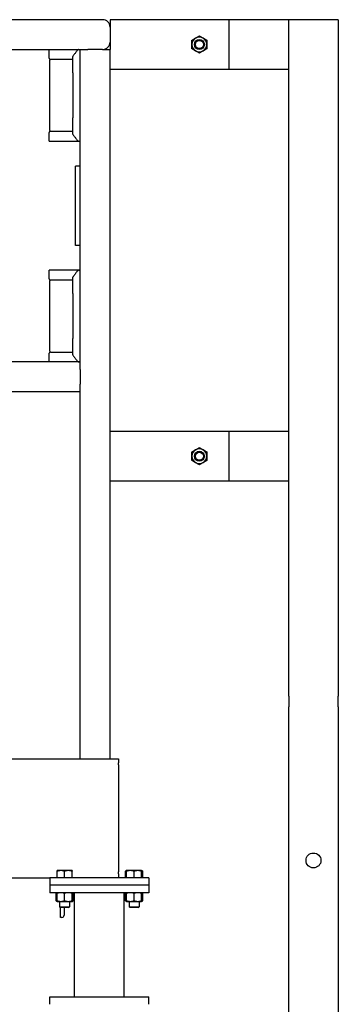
# Model space of a CAD drawing. Header units: inches. Extents: x 24 to 1128, y -94 to 748.
# Tile 392 of 546: x 686 to 702, y 292 to 342. Entities that reach past the tile are written whole.
import ezdxf

# ---------------------------------------------------------------- set-up
doc = ezdxf.new("R2010")
doc.units = ezdxf.units.IN
doc.header["$LTSCALE"] = 32
doc.header["$MEASUREMENT"] = 0
doc.layers.add('Visible (ANSI)', color=7, linetype='Continuous', lineweight=30)

msp = doc.modelspace()

# ---------------------------------------------------------------- linework, layer by layer
at = {"layer": 'Visible (ANSI)'}
for p, q in [((690.58029, 341.87537), (627.33029, 341.87537)), ((690.95529, 341.87537), (690.95529, 341.50037)), ((696.95529, 341.87537), (690.95529, 341.87537)), ((690.95529, 341.50037), (690.95529, 340.75037)), ((690.95529, 341.50037), (690.95529, 340.75037)), ((699.95529, 341.87537), (696.95529, 341.87537)), ((696.95529, 339.37537), (696.95529, 341.87537)), ((702.45529, 341.87537), (699.95529, 341.87537)), ((699.95529, 307.7807), (699.95529, 341.87537)), ((699.95529, 339.37537), (699.95529, 341.87537)), ((702.45529, 341.87537), (702.45529, 307.7807)), ((690.95529, 340.75037), (690.95529, 340.37537)), ((628.45529, 340.37537), (689.45529, 340.37537)), ((687.88861, 339.93787), (687.88861, 340.37537)), ((689.08029, 339.19782), (689.08029, 340.0219)), ((689.45529, 324.62537), (689.45529, 340.37537)), ((689.45529, 340.37537), (689.83029, 340.37537)), ((690.58029, 340.37537), (689.83029, 340.37537)), ((690.58029, 340.37537), (690.95529, 340.37537)), ((690.95529, 304.62537), (690.95529, 340.37537)), ((687.91986, 336.29204), (687.91986, 339.83371)), ((688.79178, 339.87537), (687.95111, 339.87537)), ((689.03862, 339.87537), (688.79178, 339.87537)), ((689.08029, 339.19782), (689.08029, 336.92793)), ((690.95529, 339.37537), (696.95529, 339.37537)), ((696.95529, 339.37537), (699.95529, 339.37537)), ((689.08029, 336.10385), (689.08029, 336.92793)), ((687.88861, 335.75037), (687.88861, 336.18787)), ((687.95111, 336.25037), (688.79178, 336.25037)), ((688.79178, 336.25037), (689.03862, 336.25037)), ((687.88861, 335.75037), (689.34383, 335.75037)), ((689.36023, 335.75037), (689.34383, 335.75037)), ((689.36023, 335.75037), (689.41172, 335.75037)), ((689.45529, 335.75037), (689.41172, 335.75037)), ((689.45529, 334.50037), (689.20529, 334.50037)), ((689.20529, 330.50037), (689.20529, 334.50037)), ((689.45529, 330.50037), (689.20529, 330.50037)), ((687.88861, 328.81287), (687.88861, 329.25037)), ((689.34383, 329.25037), (687.88861, 329.25037)), ((689.34383, 329.25037), (689.36023, 329.25037)), ((689.41172, 329.25037), (689.36023, 329.25037)), ((689.41172, 329.25037), (689.45529, 329.25037)), ((687.91986, 325.16704), (687.91986, 328.70871)), ((688.79178, 328.75037), (687.95111, 328.75037)), ((689.03862, 328.75037), (688.79178, 328.75037)), ((689.08029, 328.07282), (689.08029, 328.8969)), ((689.08029, 328.07282), (689.08029, 325.80293)), ((689.08029, 324.97885), (689.08029, 325.80293)), ((687.88861, 324.62537), (687.88861, 325.06287)), ((687.95111, 325.12537), (688.79178, 325.12537)), ((688.79178, 325.12537), (689.03862, 325.12537)), ((689.45529, 324.62537), (628.45529, 324.62537)), ((689.45529, 324.25037), (689.45529, 324.62537)), ((689.45529, 324.25037), (689.45529, 323.50037)), ((689.45529, 323.12537), (628.45529, 323.12537)), ((689.45529, 323.12537), (689.45529, 323.50037)), ((689.45529, 304.62537), (689.45529, 323.12537)), ((696.95529, 321.12537), (690.95529, 321.12537)), ((699.95529, 321.12537), (696.95529, 321.12537)), ((696.95529, 318.62537), (696.95529, 321.12537)), ((699.95529, 318.62537), (699.95529, 321.12537)), ((690.95529, 318.62537), (696.95529, 318.62537)), ((696.95529, 318.62537), (699.95529, 318.62537)), ((699.95529, 307.7807), (699.95529, 307.25037)), ((702.45529, 307.25037), (702.45529, 307.7807)), ((699.95529, 304.57988), (699.95529, 307.25037)), ((702.45529, 307.25037), (702.45529, 304.57988)), ((626.53529, 304.62537), (691.37529, 304.62537)), ((691.37529, 304.62537), (691.37529, 304.41833)), ((691.37529, 304.32246), (691.37529, 304.41833)), ((691.37529, 304.32246), (691.37529, 304.25215)), ((691.37529, 304.25215), (691.37529, 303.94943)), ((699.95529, 304.31471), (699.95529, 304.57988)), ((699.95529, 268.12537), (699.95529, 304.31471)), ((702.45529, 304.57988), (702.45529, 304.31471)), ((702.45529, 304.31471), (702.45529, 268.12537)), ((691.37529, 303.94943), (691.37529, 299.30132)), ((691.37529, 299.30132), (691.37529, 298.9986)), ((688.47779, 298.98938), (688.29029, 298.98938)), ((688.29029, 298.62538), (688.29029, 298.95588)), ((688.85279, 298.98938), (688.47779, 298.98938)), ((688.66529, 298.62538), (688.66529, 298.95588)), ((689.04029, 298.98938), (688.85279, 298.98938)), ((689.04029, 298.62538), (689.04029, 298.95588)), ((691.37529, 298.9986), (691.37529, 298.92829)), ((691.37529, 298.83242), (691.37529, 298.92829)), ((691.37529, 298.83242), (691.37529, 298.62537)), ((691.79029, 298.98938), (691.73228, 298.95588)), ((691.73228, 298.62538), (691.73228, 298.95588)), ((691.97779, 298.98938), (691.79029, 298.98938)), ((691.79029, 298.62538), (691.79029, 298.95588)), ((692.35279, 298.98938), (691.97779, 298.98938)), ((692.16529, 298.62538), (692.16529, 298.95588)), ((692.54029, 298.98938), (692.35279, 298.98938)), ((692.54029, 298.98938), (692.5983, 298.95588)), ((692.54029, 298.62538), (692.54029, 298.95588)), ((692.5983, 298.62538), (692.5983, 298.95588)), ((629.99529, 298.62537), (687.91529, 298.62537)), ((692.91529, 298.62537), (687.91529, 298.62537)), ((687.91529, 298.62537), (687.91529, 298.25037)), ((687.91529, 298.25037), (687.91529, 297.87537)), ((692.91529, 298.25037), (687.91529, 298.25037)), ((692.91529, 298.25037), (687.91529, 298.25037)), ((688.47779, 298.62538), (688.29029, 298.62538)), ((688.29029, 298.62538), (688.29029, 298.62537)), ((688.66529, 298.62538), (688.47779, 298.62538)), ((688.85279, 298.62538), (688.66529, 298.62538)), ((689.04029, 298.62538), (688.85279, 298.62538)), ((689.04029, 298.62538), (689.04029, 298.62537)), ((691.79029, 298.62538), (691.73228, 298.62538)), ((691.97779, 298.62538), (691.79029, 298.62538)), ((691.79029, 298.62538), (691.79029, 298.62537)), ((692.16529, 298.62538), (691.97779, 298.62538)), ((692.35279, 298.62538), (692.16529, 298.62538)), ((692.54029, 298.62538), (692.35279, 298.62538)), ((692.54029, 298.62538), (692.54029, 298.62537)), ((692.5983, 298.62538), (692.54029, 298.62538)), ((692.91529, 298.62537), (692.91529, 298.25037)), ((692.91529, 298.25037), (692.91529, 297.87537)), ((692.91529, 297.87537), (687.91529, 297.87537)), ((688.29029, 297.87537), (688.23228, 297.84188)), ((688.23228, 297.47087), (688.23228, 297.84188)), ((688.29029, 297.47087), (688.29029, 297.84188)), ((688.66529, 297.47087), (688.66529, 297.84188)), ((689.04029, 297.87537), (689.0983, 297.84188)), ((689.04029, 297.47087), (689.04029, 297.84188)), ((689.0983, 297.47087), (689.0983, 297.84188)), ((689.16529, 292.62537), (689.16529, 297.87537)), ((691.66529, 292.62537), (691.66529, 297.87537)), ((691.79029, 297.87537), (691.73228, 297.84188)), ((691.73228, 297.47087), (691.73228, 297.84188)), ((691.79029, 297.47087), (691.79029, 297.84188)), ((692.16529, 297.47087), (692.16529, 297.84188)), ((692.54029, 297.87537), (692.5983, 297.84188)), ((692.54029, 297.47087), (692.54029, 297.84188)), ((692.5983, 297.47087), (692.5983, 297.84188)), ((688.29029, 297.43737), (688.23228, 297.47087)), ((688.29029, 297.43737), (688.47779, 297.43737)), ((688.41529, 297.43737), (688.41529, 297.17115)), ((688.47779, 297.43737), (688.85279, 297.43737)), ((688.85279, 297.43737), (689.04029, 297.43737)), ((688.91529, 297.43737), (688.91529, 297.17115)), ((689.04029, 297.43737), (689.0983, 297.47087)), ((691.79029, 297.43737), (691.73228, 297.47087)), ((691.79029, 297.43737), (691.97779, 297.43737)), ((691.91529, 297.43737), (691.91529, 297.17115)), ((691.97779, 297.43737), (692.35279, 297.43737)), ((692.35279, 297.43737), (692.54029, 297.43737)), ((692.41529, 297.43737), (692.41529, 297.17115)), ((692.54029, 297.43737), (692.5983, 297.47087)), ((688.46248, 297.12537), (688.41529, 297.17115)), ((688.41529, 297.17115), (688.91529, 297.17115)), ((688.45529, 296.62537), (688.45529, 297.13235)), ((688.8681, 297.12537), (688.46248, 297.12537)), ((688.64329, 297.12537), (688.64329, 296.74537)), ((688.8681, 297.12537), (688.91529, 297.17115)), ((691.96248, 297.12537), (691.91529, 297.17115)), ((691.91529, 297.17115), (692.41529, 297.17115)), ((692.3681, 297.12537), (691.96248, 297.12537)), ((692.3681, 297.12537), (692.41529, 297.17115)), ((688.52329, 296.62537), (688.45529, 296.62537)), ((687.91529, 292.25037), (687.91529, 292.62537)), ((687.91529, 292.62537), (692.91529, 292.62537)), ((692.91529, 292.25037), (692.91529, 292.62537))]:
    msp.add_line(p, q, dxfattribs=at)
for centre, radius in [((695.45529, 340.62537), 0.25014), ((695.45529, 340.62537), 0.25), ((695.45529, 340.62537), 0.20281), ((695.45529, 319.87537), 0.25014), ((695.45529, 319.87537), 0.25), ((695.45529, 319.87537), 0.20281), ((701.20529, 299.50037), 0.375), ((701.20529, 299.50037), 0.375)]:
    msp.add_circle(centre, radius, dxfattribs=at)
for centre, radius, start, end in [((690.58029, 341.50037), 0.375, 0, 90), ((690.58029, 341.50037), 0.375, 0, 90), ((695.45529, 340.62537), 0.375, 120, 180), ((695.45529, 340.62537), 0.375, 60, 120), ((695.45529, 340.62537), 0.375, 0, 60), ((690.58029, 340.75037), 0.375, 270, 0), ((690.58029, 340.75037), 0.375, 270, 0), ((695.45529, 340.62537), 0.375, 180, 240), ((695.45529, 340.62537), 0.375, 300, 0), ((687.95111, 339.93787), 0.0625, 180, 270), ((689.12196, 340.0219), 0.04167, 142.241974, 180), ((689.36023, 340.33371), 0.04167, 90, 142.9307), ((695.45529, 340.62537), 0.375, 240, 300), ((687.96152, 339.83371), 0.04167, 90, 180), ((689.03862, 339.91704), 0.04167, 270, 0), ((687.95111, 336.18787), 0.0625, 90, 180), ((687.96152, 336.29204), 0.04167, 180, 270), ((689.03862, 336.20871), 0.04167, 0, 90), ((689.12196, 336.10385), 0.04167, 180, 217.758026), ((689.36023, 335.79204), 0.04167, 217.0693, 270), ((689.36023, 329.20871), 0.04167, 90, 142.9307), ((687.95111, 328.81287), 0.0625, 180, 270), ((687.96152, 328.70871), 0.04167, 90, 180), ((689.03862, 328.79204), 0.04167, 270, 0), ((689.12196, 328.8969), 0.04167, 142.241974, 180), ((687.95111, 325.06287), 0.0625, 90, 180), ((687.96152, 325.16704), 0.04167, 180, 270), ((689.03862, 325.08371), 0.04167, 0, 90), ((689.12196, 324.97885), 0.04167, 180, 217.758026), ((689.36023, 324.66704), 0.04167, 217.0693, 270), ((695.45529, 319.87537), 0.375, 120, 180), ((695.45529, 319.87537), 0.375, 60, 120), ((695.45529, 319.87537), 0.375, 0, 60), ((695.45529, 319.87537), 0.375, 180, 240), ((695.45529, 319.87537), 0.375, 300, 0), ((695.45529, 319.87537), 0.375, 240, 300), ((688.52329, 296.74537), 0.12, 270, 0)]:
    msp.add_arc(centre, radius, start, end, dxfattribs=at)
for points, weights in [([(695.08029, 340.84188), (695.18077, 340.89989), (695.26779, 340.95013)], [1, 1.0379548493, 1]), ([(695.26779, 340.95013), (695.35481, 341.00037), (695.45529, 341.05839)], [1, 1.0379548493, 1]), ([(695.45529, 341.05839), (695.55577, 341.00037), (695.64279, 340.95013)], [1, 1.0379548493, 1]), ([(695.64279, 340.95013), (695.72981, 340.89989), (695.83029, 340.84188)], [1, 1.0379548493, 1]), ([(695.08029, 340.62537), (695.08029, 340.72586), (695.08029, 340.84188)], [1, 1.0379548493, 1]), ([(695.08029, 340.40887), (695.08029, 340.52489), (695.08029, 340.62537)], [1, 1.0379548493, 1]), ([(695.83029, 340.84188), (695.83029, 340.72586), (695.83029, 340.62537)], [1, 1.0379548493, 1]), ([(695.83029, 340.62537), (695.83029, 340.52489), (695.83029, 340.40887)], [1, 1.0379548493, 1]), ([(695.26779, 340.30062), (695.18077, 340.35086), (695.08029, 340.40887)], [1, 1.0379548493, 1]), ([(695.45529, 340.19236), (695.35481, 340.25037), (695.26779, 340.30062)], [1, 1.0379548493, 1]), ([(695.64279, 340.30062), (695.55577, 340.25037), (695.45529, 340.19236)], [1, 1.0379548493, 1]), ([(695.83029, 340.40887), (695.72981, 340.35086), (695.64279, 340.30062)], [1, 1.0379548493, 1]), ([(695.08029, 320.09188), (695.18077, 320.14989), (695.26779, 320.20013)], [1, 1.0379548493, 1]), ([(695.08029, 319.87537), (695.08029, 319.97586), (695.08029, 320.09188)], [1, 1.0379548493, 1]), ([(695.26779, 320.20013), (695.35481, 320.25037), (695.45529, 320.30839)], [1, 1.0379548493, 1]), ([(695.45529, 320.30839), (695.55577, 320.25037), (695.64279, 320.20013)], [1, 1.0379548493, 1]), ([(695.64279, 320.20013), (695.72981, 320.14989), (695.83029, 320.09188)], [1, 1.0379548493, 1]), ([(695.83029, 320.09188), (695.83029, 319.97586), (695.83029, 319.87537)], [1, 1.0379548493, 1]), ([(695.08029, 319.65887), (695.08029, 319.77489), (695.08029, 319.87537)], [1, 1.0379548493, 1]), ([(695.26779, 319.55062), (695.18077, 319.60086), (695.08029, 319.65887)], [1, 1.0379548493, 1]), ([(695.83029, 319.65887), (695.72981, 319.60086), (695.64279, 319.55062)], [1, 1.0379548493, 1]), ([(695.83029, 319.87537), (695.83029, 319.77489), (695.83029, 319.65887)], [1, 1.0379548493, 1]), ([(695.45529, 319.44236), (695.35481, 319.50037), (695.26779, 319.55062)], [1, 1.0379548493, 1]), ([(695.64279, 319.55062), (695.55577, 319.50037), (695.45529, 319.44236)], [1, 1.0379548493, 1]), ([(688.29029, 298.95588), (688.29029, 298.98938), (688.29029, 298.98938)], [1, 1.0379548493, 1]), ([(688.47779, 298.98938), (688.39077, 298.98938), (688.29029, 298.95588)], [1, 1.0379548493, 1]), ([(688.66529, 298.95588), (688.56481, 298.98938), (688.47779, 298.98938)], [1, 1.0379548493, 1]), ([(688.85279, 298.98938), (688.76577, 298.98938), (688.66529, 298.95588)], [1, 1.0379548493, 1]), ([(689.04029, 298.95588), (688.93981, 298.98938), (688.85279, 298.98938)], [1, 1.0379548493, 1]), ([(689.04029, 298.98938), (689.04029, 298.98938), (689.04029, 298.95588)], [1, 1.0379548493, 1]), ([(691.79029, 298.98174), (691.76287, 298.97354), (691.73228, 298.95588)], [1.01895290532, 1.01965956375, 1]), ([(691.79029, 298.95588), (691.79029, 298.98938), (691.79029, 298.98938)], [1, 1.0379548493, 1]), ([(691.97779, 298.98938), (691.89077, 298.98938), (691.79029, 298.95588)], [1, 1.0379548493, 1]), ([(692.16529, 298.95588), (692.06481, 298.98938), (691.97779, 298.98938)], [1, 1.0379548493, 1]), ([(692.35279, 298.98938), (692.26577, 298.98938), (692.16529, 298.95588)], [1, 1.0379548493, 1]), ([(692.54029, 298.95588), (692.43981, 298.98938), (692.35279, 298.98938)], [1, 1.0379548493, 1]), ([(692.54029, 298.98938), (692.54029, 298.98938), (692.54029, 298.95588)], [1, 1.0379548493, 1]), ([(692.5983, 298.95588), (692.56772, 298.97354), (692.54029, 298.98174)], [1, 1.01965956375, 1.01895290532]), ([(688.29029, 297.86774), (688.26287, 297.85954), (688.23228, 297.84188)], [1.01895290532, 1.01965956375, 1]), ([(688.29029, 297.84188), (688.29029, 297.87537), (688.29029, 297.87537)], [1, 1.0379548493, 1]), ([(688.47779, 297.87537), (688.39077, 297.87537), (688.29029, 297.84188)], [1, 1.0379548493, 1]), ([(688.66529, 297.84188), (688.56481, 297.87537), (688.47779, 297.87537)], [1, 1.0379548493, 1]), ([(688.85279, 297.87537), (688.76577, 297.87537), (688.66529, 297.84188)], [1, 1.0379548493, 1]), ([(689.04029, 297.84188), (688.93981, 297.87537), (688.85279, 297.87537)], [1, 1.0379548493, 1]), ([(689.04029, 297.87537), (689.04029, 297.87537), (689.04029, 297.84188)], [1, 1.0379548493, 1]), ([(689.0983, 297.84188), (689.06772, 297.85954), (689.04029, 297.86774)], [1, 1.01965956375, 1.01895290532]), ([(691.79029, 297.86774), (691.76287, 297.85954), (691.73228, 297.84188)], [1.01895290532, 1.01965956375, 1]), ([(691.79029, 297.84188), (691.79029, 297.87537), (691.79029, 297.87537)], [1, 1.0379548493, 1]), ([(691.97779, 297.87537), (691.89077, 297.87537), (691.79029, 297.84188)], [1, 1.0379548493, 1]), ([(692.16529, 297.84188), (692.06481, 297.87537), (691.97779, 297.87537)], [1, 1.0379548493, 1]), ([(692.35279, 297.87537), (692.26577, 297.87537), (692.16529, 297.84188)], [1, 1.0379548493, 1]), ([(692.54029, 297.84188), (692.43981, 297.87537), (692.35279, 297.87537)], [1, 1.0379548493, 1]), ([(692.54029, 297.87537), (692.54029, 297.87537), (692.54029, 297.84188)], [1, 1.0379548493, 1]), ([(692.5983, 297.84188), (692.56772, 297.85954), (692.54029, 297.86774)], [1, 1.01965956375, 1.01895290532]), ([(688.23228, 297.47087), (688.26287, 297.45321), (688.29029, 297.44501)], [1, 1.01965956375, 1.01895290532]), ([(688.29029, 297.47087), (688.39077, 297.43737), (688.47779, 297.43737)], [1, 1.0379548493, 1]), ([(688.29029, 297.43737), (688.29029, 297.43737), (688.29029, 297.47087)], [1, 1.0379548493, 1]), ([(688.47779, 297.43737), (688.56481, 297.43737), (688.66529, 297.47087)], [1, 1.0379548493, 1]), ([(688.66529, 297.47087), (688.76577, 297.43737), (688.85279, 297.43737)], [1, 1.0379548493, 1]), ([(688.85279, 297.43737), (688.93981, 297.43737), (689.04029, 297.47087)], [1, 1.0379548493, 1]), ([(689.04029, 297.47087), (689.04029, 297.43737), (689.04029, 297.43737)], [1, 1.0379548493, 1]), ([(689.04029, 297.44501), (689.06772, 297.45321), (689.0983, 297.47087)], [1.01895290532, 1.01965956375, 1]), ([(691.73228, 297.47087), (691.76287, 297.45321), (691.79029, 297.44501)], [1, 1.01965956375, 1.01895290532]), ([(691.79029, 297.47087), (691.89077, 297.43737), (691.97779, 297.43737)], [1, 1.0379548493, 1]), ([(691.79029, 297.43737), (691.79029, 297.43737), (691.79029, 297.47087)], [1, 1.0379548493, 1]), ([(691.97779, 297.43737), (692.06481, 297.43737), (692.16529, 297.47087)], [1, 1.0379548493, 1]), ([(692.16529, 297.47087), (692.26577, 297.43737), (692.35279, 297.43737)], [1, 1.0379548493, 1]), ([(692.35279, 297.43737), (692.43981, 297.43737), (692.54029, 297.47087)], [1, 1.0379548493, 1]), ([(692.54029, 297.47087), (692.54029, 297.43737), (692.54029, 297.43737)], [1, 1.0379548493, 1]), ([(692.54029, 297.44501), (692.56772, 297.45321), (692.5983, 297.47087)], [1.01895290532, 1.01965956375, 1])]:
    msp.add_rational_spline(points, weights, degree=2, dxfattribs=at)
for points, knots in [([(689.32698, 340.35882), (689.31334, 340.34077), (689.29909, 340.32193), (689.26959, 340.28302), (689.25434, 340.26296), (689.22306, 340.22188), (689.20702, 340.20086), (689.1743, 340.15809), (689.15761, 340.13634), (689.1237, 340.09227), (689.10647, 340.06995), (689.08902, 340.04741)], [0.39491662, 0.39491662, 0.39491662, 0.39491662, 0.6293434, 0.6293434, 0.86377019, 0.86377019, 1.09819697, 1.09819697, 1.33262375, 1.33262375, 1.56705053, 1.56705053, 1.56705053, 1.56705053]), ([(689.38059, 340.36199), (689.38063, 340.36203), (689.38066, 340.36207), (689.38457, 340.3661), (689.38917, 340.36933), (689.39924, 340.37385), (689.40461, 340.37513), (689.41005, 340.37534)], [-0.0004125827, -0.0004125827, -0.0004125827, -0.0004125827, 0, 0, 0.0423918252, 0.0423918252, 0.0842937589, 0.0842937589, 0.0842937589, 0.0842937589]), ([(689.08902, 336.07834), (689.10647, 336.0558), (689.1237, 336.03348), (689.15761, 335.98941), (689.1743, 335.96766), (689.20702, 335.92489), (689.22306, 335.90387), (689.25434, 335.86279), (689.26959, 335.84273), (689.29909, 335.80382), (689.31334, 335.78498), (689.32698, 335.76693)], [0.61128923, 0.61128923, 0.61128923, 0.61128923, 0.84571601, 0.84571601, 1.0801428, 1.0801428, 1.31456958, 1.31456958, 1.54899636, 1.54899636, 1.78342314, 1.78342314, 1.78342314, 1.78342314]), ([(689.38059, 335.76376), (689.38063, 335.76372), (689.38066, 335.76368), (689.38457, 335.75965), (689.38917, 335.75642), (689.39924, 335.7519), (689.40461, 335.75062), (689.41005, 335.75041)], [-0.0846728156, -0.0846728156, -0.0846728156, -0.0846728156, -0.0842603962, -0.0842603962, -0.0418853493, -0.0418853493, 0, 0, 0, 0]), ([(689.32698, 329.23382), (689.31334, 329.21577), (689.29909, 329.19693), (689.26959, 329.15802), (689.25434, 329.13796), (689.22306, 329.09688), (689.20702, 329.07586), (689.1743, 329.03309), (689.15761, 329.01134), (689.1237, 328.96727), (689.10647, 328.94495), (689.08902, 328.92241)], [0.39491662, 0.39491662, 0.39491662, 0.39491662, 0.6293434, 0.6293434, 0.86377019, 0.86377019, 1.09819697, 1.09819697, 1.33262375, 1.33262375, 1.56705053, 1.56705053, 1.56705053, 1.56705053]), ([(689.38059, 329.23699), (689.38063, 329.23703), (689.38066, 329.23707), (689.38457, 329.2411), (689.38917, 329.24433), (689.39924, 329.24885), (689.40461, 329.25013), (689.41005, 329.25034)], [-0.0004125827, -0.0004125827, -0.0004125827, -0.0004125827, 0, 0, 0.0423918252, 0.0423918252, 0.0842937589, 0.0842937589, 0.0842937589, 0.0842937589]), ([(689.08902, 324.95334), (689.10647, 324.9308), (689.1237, 324.90848), (689.15761, 324.86441), (689.1743, 324.84266), (689.20702, 324.79989), (689.22306, 324.77887), (689.25434, 324.73779), (689.26959, 324.71773), (689.29909, 324.67882), (689.31334, 324.65998), (689.32698, 324.64193)], [0.61128923, 0.61128923, 0.61128923, 0.61128923, 0.84571601, 0.84571601, 1.0801428, 1.0801428, 1.31456958, 1.31456958, 1.54899636, 1.54899636, 1.78342314, 1.78342314, 1.78342314, 1.78342314]), ([(689.38059, 324.63876), (689.38063, 324.63872), (689.38066, 324.63868), (689.38457, 324.63465), (689.38917, 324.63142), (689.39924, 324.6269), (689.40461, 324.62562), (689.41005, 324.62541)], [-0.0846728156, -0.0846728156, -0.0846728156, -0.0846728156, -0.0842603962, -0.0842603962, -0.0418853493, -0.0418853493, 0, 0, 0, 0])]:
    msp.add_open_spline(points, degree=3, knots=knots, dxfattribs=at)
for points in [[(689.41005, 340.37534), (689.4106, 340.37536), (689.41116, 340.37537), (689.41172, 340.37537)], [(689.41172, 335.75037), (689.41115, 335.75037), (689.4106, 335.75039), (689.41005, 335.75041)], [(689.41005, 329.25034), (689.4106, 329.25036), (689.41116, 329.25037), (689.41172, 329.25037)], [(689.41172, 324.62537), (689.41115, 324.62537), (689.4106, 324.62539), (689.41005, 324.62541)]]:
    msp.add_open_spline(points, degree=3, dxfattribs=at)

doc.saveas('drawing.dxf')
